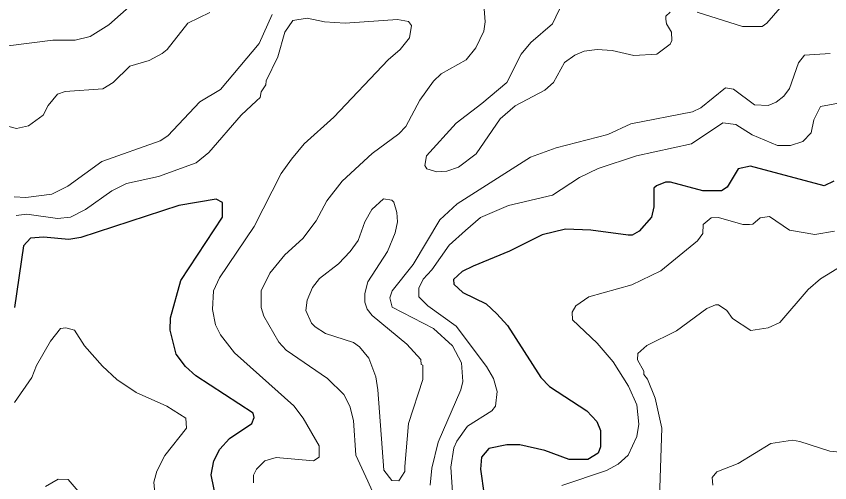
# Model space of a CAD drawing. Extents: x 423 to 448.8, y 7456.3 to 7484.
# Drawn here: x 438.993 to 440.341, y 7474.902 to 7475.675 of the extents above; entities that cross this region are included whole.
import ezdxf

# ---------------------------------------------------------------- set-up
doc = ezdxf.new("R2010")
doc.units = 0
doc.header["$LTSCALE"] = 0.032
doc.layers.add('1', color=7, linetype='Continuous', lineweight=25)
doc.layers.add('2', color=7, linetype='Continuous', lineweight=13)

msp = doc.modelspace()

# ---------------------------------------------------------------- linework, layer by layer
at = {"layer": '1'}
for points in [[(440.348, 7475.402), (440.3317, 7475.3943), (440.2095, 7475.4268), (440.1894, 7475.4221), (440.1709, 7475.3919), (440.1616, 7475.3858), (440.1306, 7475.3858), (440.0773, 7475.4004), (440.0688, 7475.4004), (440.054, 7475.3943), (440.0494, 7475.3904), (440.0494, 7475.3595), (440.0455, 7475.3424), (440.0254, 7475.3193), (440.0138, 7475.3123), (440.0069, 7475.3123), (439.945, 7475.3208), (439.9032, 7475.3224), (439.8645, 7475.3131), (439.8104, 7475.286), (439.7501, 7475.2612), (439.7323, 7475.252), (439.7176, 7475.2388), (439.7184, 7475.231), (439.7331, 7475.2172), (439.7718, 7475.1986), (439.7895, 7475.1823), (439.8073, 7475.163), (439.8622, 7475.0764), (439.877, 7475.0617), (439.9388, 7475.0215), (439.955, 7475.0037), (439.9612, 7474.989), (439.9612, 7474.9619), (439.9574, 7474.9511), (439.9404, 7474.941), (439.9094, 7474.941), (439.8692, 7474.9557), (439.8275, 7474.965), (439.8058, 7474.965), (439.7764, 7474.9588), (439.764, 7474.9449), (439.7624, 7474.9248), (439.7686, 7474.8815)], [(439.3247, 7474.8753), (439.3162, 7474.9155), (439.3208, 7474.9387), (439.3308, 7474.958), (439.3464, 7474.9758), (439.3835, 7475.0006), (439.3873, 7475.0106), (439.3858, 7475.0176), (439.2907, 7475.0795), (439.2736, 7475.095), (439.2582, 7475.1151), (439.2481, 7475.1553), (439.2489, 7475.1754), (439.2659, 7475.2373), (439.3347, 7475.3425), (439.3347, 7475.3664), (439.3247, 7475.3719), (439.2628, 7475.3618), (439.1004, 7475.3084), (439.0803, 7475.3053), (439.0385, 7475.3092), (439.0169, 7475.3076), (439.0052, 7475.2945), (438.9906, 7475.1924)]]:
    msp.add_lwpolyline(points, dxfattribs=at)
at = {"layer": '2'}
for points in [[(439.7547, 7475.6225), (439.7679, 7475.6503), (439.7702, 7475.6658), (439.7671, 7475.7091)], [(440.2737, 7475.7067), (440.2366, 7475.6634), (440.2288, 7475.658), (440.1964, 7475.658), (440.1214, 7475.682)], [(439.1855, 7475.6951), (439.1468, 7475.6611), (439.1159, 7475.6418), (439.0911, 7475.6356), (439.054, 7475.6356), (438.9797, 7475.6263)], [(440.0765, 7475.682), (440.0695, 7475.675), (440.0695, 7475.6704), (440.0703, 7475.6627), (440.0788, 7475.6488), (440.0796, 7475.6348), (440.0765, 7475.6286), (440.0548, 7475.6124), (440.0162, 7475.6101), (439.9806, 7475.6186), (439.9558, 7475.6201), (439.9341, 7475.617), (439.9187, 7475.6108), (439.9017, 7475.5985), (439.8831, 7475.5652), (439.8692, 7475.5528), (439.8197, 7475.5266), (439.795, 7475.5049), (439.7555, 7475.4469), (439.7261, 7475.4252), (439.7067, 7475.4183), (439.6898, 7475.4175), (439.6735, 7475.4221), (439.6704, 7475.4276), (439.6727, 7475.4438), (439.7222, 7475.4979), (439.7648, 7475.5304), (439.8058, 7475.5652), (439.8297, 7475.6124), (439.846, 7475.6317), (439.8816, 7475.6627), (439.8986, 7475.6983)], [(439.3139, 7475.6812), (439.2775, 7475.6634), (439.2435, 7475.6201), (439.235, 7475.6132), (439.2133, 7475.6016), (439.1816, 7475.5923)], [(439.4175, 7475.6782), (439.3959, 7475.6302), (439.3316, 7475.5536), (439.2976, 7475.5335), (439.2442, 7475.477), (439.2319, 7475.4685), (439.1352, 7475.4345), (439.0787, 7475.3935), (439.0524, 7475.3803), (439.0091, 7475.3749), (438.9898, 7475.3757)], [(439.3866, 7474.9023), (439.3866, 7474.9147), (439.3912, 7474.9248), (439.4051, 7474.9387), (439.4237, 7474.9441), (439.4856, 7474.9387), (439.4949, 7474.9449), (439.4949, 7474.9635), (439.4686, 7475.0091), (439.453, 7475.03), (439.3548, 7475.1174), (439.3316, 7475.1476), (439.3231, 7475.1638), (439.3185, 7475.1893), (439.3201, 7475.2203), (439.3301, 7475.2419), (439.3873, 7475.327), (439.4322, 7475.4144), (439.4492, 7475.4383), (439.4701, 7475.4639), (439.5196, 7475.5079), (439.6093, 7475.6031), (439.6294, 7475.6201), (439.6449, 7475.6395), (439.648, 7475.6596), (439.6434, 7475.6665), (439.6248, 7475.6696), (439.5382, 7475.6634), (439.5041, 7475.6658), (439.4755, 7475.672), (439.4515, 7475.6681), (439.4384, 7475.6488), (439.4268, 7475.6077), (439.4074, 7475.5683), (439.4067, 7475.5613), (439.3989, 7475.5498), (439.3974, 7475.5404), (439.3912, 7475.535), (439.3657, 7475.5111), (439.3123, 7475.4492), (439.2914, 7475.4322), (439.2288, 7475.4097), (439.1762, 7475.3981), (439.1514, 7475.3857), (439.1081, 7475.3548), (439.0833, 7475.3425), (439.0617, 7475.3401), (439.0107, 7475.3471), (438.9929, 7475.3448)], [(439.583, 7474.8892), (439.576, 7474.9047), (439.5559, 7474.948), (439.5521, 7475.0052), (439.5459, 7475.0292), (439.5358, 7475.0486), (439.5088, 7475.0748), (439.4407, 7475.122), (439.4283, 7475.1352), (439.4036, 7475.1785), (439.3989, 7475.1924), (439.3989, 7475.2202), (439.4136, 7475.2497), (439.4384, 7475.2798), (439.4678, 7475.3069), (439.4902, 7475.3363), (439.508, 7475.3695), (439.5335, 7475.402), (439.583, 7475.4476), (439.6271, 7475.4801), (439.6387, 7475.4925), (439.6619, 7475.5358), (439.6843, 7475.5675), (439.6975, 7475.5799), (439.7385, 7475.6031), (439.7547, 7475.6225)], [(440.3418, 7475.6132), (440.2992, 7475.6108), (440.2892, 7475.5977), (440.2745, 7475.5552), (440.2652, 7475.5428), (440.2521, 7475.5327), (440.2389, 7475.5273), (440.2165, 7475.5281), (440.1817, 7475.5544), (440.1685, 7475.5567), (440.1276, 7475.5234), (440.1136, 7475.5165), (440.0115, 7475.4971), (439.9736, 7475.4793), (439.8878, 7475.4569), (439.8452, 7475.4415), (439.7238, 7475.3641), (439.6952, 7475.3378), (439.6511, 7475.2636), (439.6163, 7475.2203), (439.6124, 7475.2086), (439.6163, 7475.1932), (439.6843, 7475.1576), (439.7161, 7475.129), (439.7307, 7475.1012), (439.7331, 7475.0702), (439.73, 7475.0563), (439.6921, 7474.9697), (439.682, 7474.9264), (439.6789, 7474.8985)], [(439.1816, 7475.5923), (439.1537, 7475.5652), (439.1367, 7475.5551), (439.0741, 7475.5505), (439.0617, 7475.5459), (439.0462, 7475.5273), (439.0377, 7475.5111), (439.0138, 7475.4933), (438.9937, 7475.4894), (438.9488, 7475.501)], [(440.3766, 7475.535), (440.3256, 7475.5258), (440.3147, 7475.5034), (440.31, 7475.4817), (440.2962, 7475.4677), (440.2761, 7475.4608), (440.2544, 7475.4608), (440.2126, 7475.4786), (440.1855, 7475.4956), (440.1639, 7475.4987), (440.1121, 7475.4639)], [(440.1121, 7475.4639), (440.0208, 7475.4438), (439.9574, 7475.4229), (439.9265, 7475.4082), (439.8816, 7475.3788), (439.8089, 7475.3618), (439.7624, 7475.3417), (439.7377, 7475.32), (439.7106, 7475.2961), (439.682, 7475.2551), (439.6673, 7475.2396), (439.6604, 7475.2249), (439.6604, 7475.2102), (439.6751, 7475.1955), (439.7222, 7475.1615), (439.7725, 7475.095), (439.7841, 7475.0749), (439.7903, 7475.0532), (439.7872, 7475.0292), (439.781, 7475.0215), (439.7408, 7474.9959), (439.723, 7474.9712), (439.7184, 7474.9604), (439.713, 7474.9279), (439.7184, 7474.8536)], [(439.8971, 7474.8977), (439.9713, 7474.9225), (439.9906, 7474.9333), (440.0068, 7474.948), (440.0216, 7474.9789), (440.0247, 7474.9991), (440.0216, 7475.0315), (440.0076, 7475.0625), (439.9821, 7475.1027), (439.9558, 7475.1336), (439.9148, 7475.1723), (439.9141, 7475.1847), (439.9202, 7475.1955), (439.9419, 7475.2102), (440.0131, 7475.2303), (440.061, 7475.2535), (440.1221, 7475.303), (440.1306, 7475.3154), (440.1314, 7475.3301), (440.1445, 7475.3409), (440.1569, 7475.3417), (440.1972, 7475.3301), (440.208, 7475.3301), (440.2134, 7475.3308), (440.2258, 7475.3409), (440.2412, 7475.3432), (440.2745, 7475.3208), (440.3163, 7475.3138), (440.3488, 7475.3193)], [(440.3627, 7475.2628), (440.3256, 7475.2403), (440.3054, 7475.2226), (440.2582, 7475.1676), (440.2389, 7475.1591), (440.2103, 7475.1545), (440.1801, 7475.1746), (440.1708, 7475.1878), (440.1569, 7475.1971), (440.1515, 7475.1971), (440.1376, 7475.1909), (440.0873, 7475.1537), (440.0378, 7475.1297), (440.0231, 7475.1166), (440.0224, 7475.1058), (440.0332, 7475.0872), (440.0332, 7475.0818), (440.0393, 7475.074), (440.0517, 7475.0424), (440.0626, 7474.9929), (440.0579, 7474.8444)], [(438.9906, 7475.0354), (439.0192, 7475.0764), (439.0269, 7475.0965), (439.0501, 7475.1367), (439.0664, 7475.1576), (439.0756, 7475.1591), (439.0895, 7475.1553), (439.1066, 7475.129), (439.1359, 7475.0957), (439.1599, 7475.0733), (439.1917, 7475.0516), (439.2427, 7475.0292), (439.2744, 7475.0091), (439.2752, 7474.9928), (439.2396, 7474.9472), (439.2264, 7474.9217), (439.2211, 7474.9031), (439.2241, 7474.8722)], [(440.3696, 7474.9518), (440.341, 7474.9549), (440.2915, 7474.9704), (440.2792, 7474.9727), (440.2435, 7474.9673), (440.1894, 7474.934), (440.1538, 7474.9202), (440.1461, 7474.9109), (440.1476, 7474.8985)], [(439.1097, 7474.8722), (439.0795, 7474.9078), (439.0625, 7474.9085), (439.0416, 7474.8962)]]:
    msp.add_lwpolyline(points, dxfattribs=at)
msp.add_lwpolyline([(439.5706, 7475.2156), (439.576, 7475.2349), (439.6085, 7475.2852), (439.6209, 7475.3162), (439.6248, 7475.3347), (439.624, 7475.3502), (439.6186, 7475.3672), (439.6155, 7475.3703), (439.6016, 7475.3726), (439.5822, 7475.3548), (439.5707, 7475.3347), (439.5598, 7475.3038), (439.5467, 7475.2852), (439.5273, 7475.2651), (439.4956, 7475.2404), (439.484, 7475.2257), (439.4755, 7475.2048), (439.4732, 7475.1878), (439.4824, 7475.1669), (439.4886, 7475.1607), (439.5057, 7475.1498), (439.5521, 7475.1344), (439.5621, 7475.1274), (439.5776, 7475.1089), (439.5892, 7475.0779), (439.5923, 7475.0563), (439.6023, 7474.9233), (439.6155, 7474.9062), (439.6271, 7474.9054), (439.6372, 7474.9209), (439.6372, 7474.9294), (439.6434, 7475.0006), (439.6666, 7475.0733), (439.6666, 7475.0973), (439.6642, 7475.098), (439.6635, 7475.1065), (439.6402, 7475.132), (439.583, 7475.1793), (439.5745, 7475.1901), (439.5707, 7475.2017)], close=True, dxfattribs=at)

doc.saveas('drawing.dxf')
